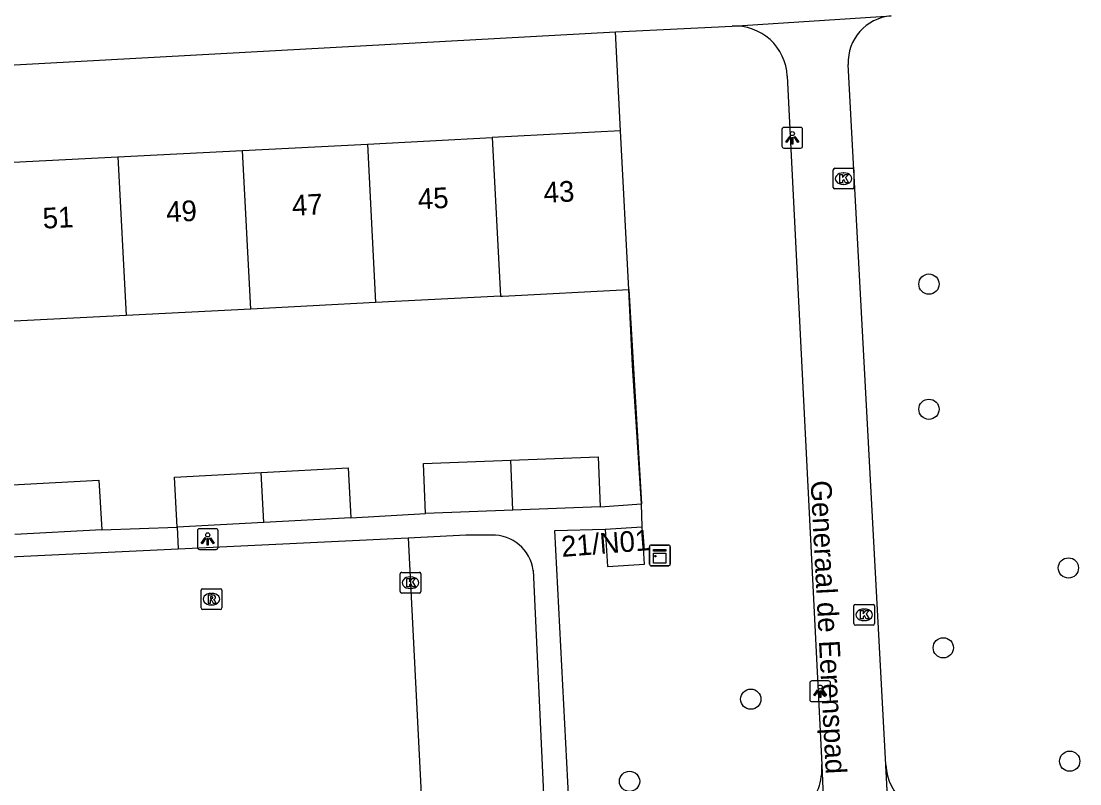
# Model space of a CAD drawing. Extents: x 161084 to 161928, y 385355 to 386522.
# Drawn here: x 161389.2 to 161440.3, y 385530.8 to 385567.6 of the extents above; entities that cross this region are included whole.
import ezdxf

# ---------------------------------------------------------------- set-up
doc = ezdxf.new("R2010")
doc.units = 0
for name, color, linetype in [('IMGEO_Boom', 7, 'Continuous'), ('IMGEO_Groenvoorziening', 7, 'Continuous'), ('IMGEO_Hek', 7, 'Continuous'), ('IMGEO_Kast', 7, 'Continuous'), ('IMGEO_Kolk', 7, 'Continuous'), ('IMGEO_Lichtpunt', 7, 'Continuous'), ('IMGEO_Openbare_ruimte_label', 7, 'Continuous'), ('IMGEO_Pand', 7, 'Continuous'), ('IMGEO_Pand_nummerreeks', 7, 'Continuous'), ('IMGEO_Rijbaan_lokaal_open', 7, 'Continuous'), ('IMGEO_Rioolput', 7, 'Continuous'), ('IMGEO_Voetpad_open', 7, 'Continuous')]:
    doc.layers.add(name, color=color, linetype=linetype)

msp = doc.modelspace()

# ---------------------------------------------------------------- linework, layer by layer
at = {"layer": 'IMGEO_Boom'}
for centre in [(161433.009, 385554.936), (161433.009, 385548.891), (161439.744, 385541.226), (161433.702, 385537.369), (161424.402, 385534.886), (161439.807, 385531.891), (161418.548, 385530.919)]:
    msp.add_circle(centre, 0.489, dxfattribs=at)
at = {"layer": 'IMGEO_Groenvoorziening'}
for points in [[(161418.115, 385562.333), (161417.869, 385567.12)], [(161419.118, 385544.317), (161418.697, 385551.01), (161418.509, 385554.67)]]:
    msp.add_lwpolyline(points, dxfattribs=at)
at = {"layer": 'IMGEO_Hek'}
for points in [[(161418.115, 385562.333), (161417.869, 385567.12)], [(161418.509, 385554.67), (161419.118, 385544.317)]]:
    msp.add_lwpolyline(points, dxfattribs=at)
at = {"layer": 'IMGEO_Kast'}
for p, q in [((161419.512, 385541.404), (161419.512, 385542.245)), ((161419.512, 385542.245), (161419.512, 385541.404)), ((161419.587, 385542.329), (161420.428, 385542.329)), ((161420.428, 385542.329), (161419.587, 385542.329)), ((161420.512, 385542.254), (161420.512, 385541.413)), ((161420.512, 385541.413), (161420.512, 385542.254)), ((161420.437, 385541.329), (161419.596, 385541.329)), ((161419.596, 385541.329), (161420.437, 385541.329))]:
    msp.add_line(p, q, dxfattribs=at)
for points in [[(161419.707, 385542.119), (161420.307, 385542.119), (161420.307, 385542.034), (161419.707, 385542.034), (161419.707, 385542.119)], [(161419.707, 385541.944), (161420.307, 385541.944), (161420.307, 385541.455), (161419.707, 385541.455), (161419.707, 385541.944)]]:
    msp.add_lwpolyline(points, dxfattribs=at)
msp.add_circle((161419.791, 385541.793), 0.0377, dxfattribs=at)
for centre, start, end in [((161419.59, 385542.251), 92.4484, 184.2845), ((161419.59, 385542.251), 92.4484, 184.2845), ((161420.434, 385542.251), 2.4484, 94.2845), ((161420.434, 385542.251), 2.4484, 94.2845), ((161419.59, 385541.407), 182.4484, 274.2845), ((161419.59, 385541.407), 182.4484, 274.2845), ((161420.434, 385541.407), 272.4484, 4.2845), ((161420.434, 385541.407), 272.4484, 4.2845)]:
    msp.add_arc(centre, 0.0779, start, end, dxfattribs=at)
at = {"layer": 'IMGEO_Kolk'}
for p, q in [((161428.385, 385559.606), (161428.385, 385560.458)), ((161428.46, 385560.532), (161429.312, 385560.532)), ((161429.386, 385560.458), (161429.386, 385559.606)), ((161428.873, 385560.312), (161428.898, 385560.312)), ((161429.312, 385559.532), (161428.46, 385559.532)), ((161428.896, 385559.752), (161428.871, 385559.752)), ((161407.468, 385540.088), (161407.468, 385540.94)), ((161407.543, 385541.014), (161408.395, 385541.014)), ((161408.469, 385540.94), (161408.469, 385540.088)), ((161407.956, 385540.794), (161407.981, 385540.794)), ((161408.395, 385540.014), (161407.543, 385540.014)), ((161407.979, 385540.234), (161407.954, 385540.234)), ((161429.381, 385538.537), (161429.381, 385539.389)), ((161429.456, 385539.463), (161430.308, 385539.463)), ((161430.382, 385539.389), (161430.382, 385538.537)), ((161429.869, 385539.243), (161429.894, 385539.243)), ((161430.308, 385538.463), (161429.456, 385538.463)), ((161429.892, 385538.683), (161429.867, 385538.683))]:
    msp.add_line(p, q, dxfattribs=at)
for points in [[(161428.385, 385559.606), (161428.385, 385560.458)], [(161428.46, 385560.532), (161429.312, 385560.532)], [(161429.386, 385560.458), (161429.386, 385559.606)], [(161428.706, 385560.232), (161428.829, 385560.232), (161428.829, 385560.081), (161428.959, 385560.232), (161429.123, 385560.232), (161428.977, 385560.081), (161429.13, 385559.832), (161428.978, 385559.832), (161428.893, 385559.996), (161428.829, 385559.929), (161428.829, 385559.832), (161428.706, 385559.832), (161428.706, 385560.232)], [(161429.312, 385559.532), (161428.46, 385559.532)], [(161407.468, 385540.088), (161407.468, 385540.94)], [(161407.543, 385541.014), (161408.395, 385541.014)], [(161408.469, 385540.94), (161408.469, 385540.088)], [(161407.789, 385540.714), (161407.912, 385540.714), (161407.912, 385540.563), (161408.042, 385540.714), (161408.206, 385540.714), (161408.06, 385540.563), (161408.213, 385540.314), (161408.061, 385540.314), (161407.976, 385540.478), (161407.912, 385540.411), (161407.912, 385540.314), (161407.789, 385540.314), (161407.789, 385540.714)], [(161408.395, 385540.014), (161407.543, 385540.014)], [(161429.381, 385538.537), (161429.381, 385539.389)], [(161429.456, 385539.463), (161430.308, 385539.463)], [(161430.382, 385539.389), (161430.382, 385538.537)], [(161429.702, 385539.163), (161429.825, 385539.163), (161429.825, 385539.012), (161429.955, 385539.163), (161430.119, 385539.163), (161429.973, 385539.012), (161430.126, 385538.763), (161429.974, 385538.763), (161429.889, 385538.927), (161429.825, 385538.86), (161429.825, 385538.763), (161429.702, 385538.763), (161429.702, 385539.163)], [(161430.308, 385538.463), (161429.456, 385538.463)]]:
    msp.add_lwpolyline(points, dxfattribs=at)
for centre, start, end in [((161428.462, 385560.456), 91.552, 178.448), ((161428.462, 385560.456), 91.552, 178.448), ((161429.31, 385560.456), 1.552, 88.448), ((161429.31, 385560.456), 1.552, 88.448), ((161428.462, 385559.608), 181.552, 268.448), ((161428.462, 385559.608), 181.552, 268.448), ((161429.31, 385559.608), 271.552, 358.448), ((161429.31, 385559.608), 271.552, 358.448), ((161407.545, 385540.938), 91.552, 178.448), ((161407.545, 385540.938), 91.552, 178.448), ((161408.393, 385540.938), 1.552, 88.448), ((161408.393, 385540.938), 1.552, 88.448), ((161407.545, 385540.09), 181.552, 268.448), ((161407.545, 385540.09), 181.552, 268.448), ((161408.393, 385540.09), 271.552, 358.448), ((161408.393, 385540.09), 271.552, 358.448), ((161429.458, 385539.387), 91.552, 178.448), ((161429.458, 385539.387), 91.552, 178.448), ((161430.306, 385539.387), 1.552, 88.448), ((161430.306, 385539.387), 1.552, 88.448), ((161429.458, 385538.539), 181.552, 268.448), ((161429.458, 385538.539), 181.552, 268.448), ((161430.306, 385538.539), 271.552, 358.448), ((161430.306, 385538.539), 271.552, 358.448)]:
    msp.add_arc(centre, 0.0765, start, end, dxfattribs=at)
for centre, major_axis, ratio, start_param, end_param in [((161428.872, 385560.032), (-0.387, 0.002), 0.722429, 4.712389, 7.853982), ((161428.897, 385560.032), (-0.39, 0.002), 0.717154, 1.570796, 4.712389), ((161407.955, 385540.514), (-0.387, 0.002), 0.722429, 4.712389, 7.853982), ((161407.98, 385540.514), (-0.39, 0.002), 0.717154, 1.570796, 4.712389), ((161429.868, 385538.963), (-0.387, 0.002), 0.722429, 4.712389, 7.853982), ((161429.893, 385538.963), (-0.39, 0.002), 0.717154, 1.570796, 4.712389)]:
    msp.add_ellipse(centre, major_axis=major_axis, ratio=ratio, start_param=start_param, end_param=end_param, dxfattribs=at)
at = {"layer": 'IMGEO_Lichtpunt'}
for p, q in [((161425.909, 385562.409), (161425.909, 385561.602)), ((161425.909, 385562.409), (161425.909, 385561.602)), ((161426.811, 385562.504), (161426.003, 385562.504)), ((161426.811, 385562.504), (161426.003, 385562.504)), ((161426.905, 385561.602), (161426.905, 385562.409)), ((161426.905, 385561.602), (161426.905, 385562.409)), ((161426.003, 385561.508), (161426.811, 385561.508)), ((161426.003, 385561.508), (161426.811, 385561.508)), ((161397.675, 385543.025), (161397.675, 385542.218)), ((161397.675, 385543.025), (161397.675, 385542.218)), ((161398.577, 385543.12), (161397.769, 385543.12)), ((161398.577, 385543.12), (161397.769, 385543.12)), ((161398.671, 385542.218), (161398.671, 385543.025)), ((161398.671, 385542.218), (161398.671, 385543.025)), ((161397.769, 385542.124), (161398.577, 385542.124)), ((161397.769, 385542.124), (161398.577, 385542.124)), ((161427.256, 385535.673), (161427.256, 385534.866)), ((161427.256, 385535.673), (161427.256, 385534.866)), ((161428.158, 385535.768), (161427.35, 385535.768)), ((161428.158, 385535.768), (161427.35, 385535.768)), ((161428.252, 385534.866), (161428.252, 385535.673)), ((161428.252, 385534.866), (161428.252, 385535.673)), ((161427.35, 385534.772), (161428.158, 385534.772)), ((161427.35, 385534.772), (161428.158, 385534.772))]:
    msp.add_line(p, q, dxfattribs=at)
for points in [[(161426.283, 385562.073), (161426.322, 385562.045), (161426.134, 385561.783), (161426.096, 385561.81), (161426.283, 385562.073)], [(161426.385, 385562.025), (161426.432, 385562.025), (161426.432, 385561.703), (161426.385, 385561.703), (161426.385, 385562.025)], [(161426.495, 385562.045), (161426.533, 385562.072), (161426.72, 385561.81), (161426.681, 385561.782), (161426.495, 385562.045)], [(161398.049, 385542.689), (161398.088, 385542.661), (161397.9, 385542.399), (161397.862, 385542.426), (161398.049, 385542.689)], [(161398.151, 385542.641), (161398.198, 385542.641), (161398.198, 385542.319), (161398.151, 385542.319), (161398.151, 385542.641)], [(161398.261, 385542.661), (161398.299, 385542.688), (161398.486, 385542.426), (161398.447, 385542.398), (161398.261, 385542.661)], [(161427.63, 385535.337), (161427.669, 385535.309), (161427.481, 385535.047), (161427.443, 385535.074), (161427.63, 385535.337)], [(161427.732, 385535.289), (161427.779, 385535.289), (161427.779, 385534.967), (161427.732, 385534.967), (161427.732, 385535.289)], [(161427.842, 385535.309), (161427.88, 385535.336), (161428.067, 385535.074), (161428.028, 385535.046), (161427.842, 385535.309)]]:
    msp.add_lwpolyline(points, dxfattribs=at)
for centre in [(161426.408, 385562.207), (161398.174, 385542.823), (161427.755, 385535.471)]:
    msp.add_circle(centre, 0.0994, dxfattribs=at)
for centre, start, end in [((161426.003, 385562.409), 90, 180), ((161426.003, 385562.409), 90, 180), ((161426.811, 385562.409), 0, 90), ((161426.811, 385562.409), 0, 90), ((161426.003, 385561.602), 180, 270), ((161426.003, 385561.602), 180, 270), ((161426.811, 385561.602), 270, 0), ((161426.811, 385561.602), 270, 360), ((161397.769, 385543.025), 90, 180), ((161397.769, 385543.025), 90, 180), ((161398.577, 385543.025), 0, 90), ((161398.577, 385543.025), 0, 90), ((161397.769, 385542.218), 180, 270), ((161397.769, 385542.218), 180, 270), ((161398.577, 385542.218), 270, 0), ((161398.577, 385542.218), 270, 360), ((161427.35, 385535.673), 90, 180), ((161427.35, 385535.673), 90, 180), ((161428.158, 385535.673), 0, 90), ((161428.158, 385535.673), 0, 90), ((161427.35, 385534.866), 180, 270), ((161427.35, 385534.866), 180, 270), ((161428.158, 385534.866), 270, 0), ((161428.158, 385534.866), 270, 360)]:
    msp.add_arc(centre, 0.0946, start, end, dxfattribs=at)
at = {"layer": 'IMGEO_Pand'}
for points in [[(161405.885, 385561.704), (161411.912, 385562.014)], [(161418.115, 385562.333), (161411.912, 385562.014)], [(161411.912, 385562.014), (161412.307, 385554.351)], [(161418.509, 385554.67), (161418.115, 385562.333)], [(161393.83, 385561.083), (161399.858, 385561.394)], [(161399.858, 385561.394), (161405.885, 385561.704)], [(161400.253, 385553.731), (161399.858, 385561.394)], [(161405.885, 385561.704), (161406.28, 385554.041)], [(161387.803, 385560.773), (161393.83, 385561.083)], [(161393.83, 385561.083), (161394.225, 385553.42)], [(161412.307, 385554.351), (161406.28, 385554.041)], [(161412.307, 385554.351), (161412.418, 385554.357), (161418.509, 385554.67)], [(161400.253, 385553.731), (161394.225, 385553.42)], [(161406.28, 385554.041), (161400.253, 385553.731)], [(161394.225, 385553.42), (161388.198, 385553.11)], [(161412.813, 385546.433), (161417.03, 385546.592), (161417.121, 385544.182)], [(161400.757, 385545.841), (161404.949, 385546.066), (161405.079, 385543.654)], [(161408.688, 385543.863), (161408.597, 385546.274), (161412.813, 385546.433)], [(161412.904, 385544.022), (161412.813, 385546.433)], [(161396.693, 385543.204), (161396.564, 385545.616), (161400.757, 385545.841)], [(161400.886, 385543.429), (161400.757, 385545.841)], [(161388.726, 385545.248), (161392.919, 385545.474), (161393.049, 385543.074)], [(161412.904, 385544.022), (161408.688, 385543.863)], [(161417.121, 385544.182), (161412.904, 385544.022)], [(161405.079, 385543.654), (161400.886, 385543.429)], [(161393.049, 385543.074), (161388.856, 385542.848)], [(161400.886, 385543.429), (161396.693, 385543.204)], [(161417.374, 385543.105), (161419.162, 385543.217)], [(161417.374, 385543.105), (161417.489, 385541.292), (161419.276, 385541.405), (161419.162, 385543.217)]]:
    msp.add_lwpolyline(points, dxfattribs=at)
at = {"layer": 'IMGEO_Rijbaan_lokaal_open'}
for points in [[(161396.75, 385542.155), (161407.857, 385542.687)], [(161407.857, 385542.687), (161408.615, 385527.761)], [(161387.919, 385541.732), (161396.75, 385542.155)]]:
    msp.add_lwpolyline(points, dxfattribs=at)
at = {"layer": 'IMGEO_Rioolput'}
for p, q in [((161397.851, 385539.293), (161397.851, 385540.145)), ((161397.926, 385540.219), (161398.778, 385540.219)), ((161398.339, 385539.999), (161398.364, 385539.999)), ((161398.852, 385540.145), (161398.852, 385539.293)), ((161398.362, 385539.439), (161398.337, 385539.439)), ((161398.778, 385539.219), (161397.926, 385539.219))]:
    msp.add_line(p, q, dxfattribs=at)
for points in [[(161397.851, 385539.293), (161397.851, 385540.145)], [(161397.926, 385540.219), (161398.778, 385540.219)], [(161398.44, 385539.917), (161398.188, 385539.919), (161398.188, 385539.519)], [(161398.852, 385540.145), (161398.852, 385539.293)], [(161398.188, 385539.519), (161398.312, 385539.519), (161398.312, 385539.681), (161398.323, 385539.681)], [(161398.366, 385539.838), (161398.312, 385539.838), (161398.312, 385539.757)], [(161398.312, 385539.757), (161398.364, 385539.757)], [(161398.37, 385539.652), (161398.441, 385539.519), (161398.581, 385539.519), (161398.516, 385539.645)], [(161398.778, 385539.219), (161397.926, 385539.219)]]:
    msp.add_lwpolyline(points, dxfattribs=at)
for centre, radius, start, end in [((161397.928, 385540.143), 0.0765, 91.552, 178.448), ((161397.928, 385540.143), 0.0765, 91.552, 178.448), ((161398.439, 385539.807), 0.109, 350.3612, 89.416), ((161398.776, 385540.143), 0.0765, 1.552, 88.448), ((161398.776, 385540.143), 0.0765, 1.552, 88.448), ((161398.322, 385539.628), 0.0533, 26.0293, 88.6989), ((161398.348, 385539.946), 0.19, 274.7715, 282.9687), ((161398.372, 385539.742), 0.0964, 77.0061, 93.1865), ((161398.386, 385539.799), 0.0378, 276.6634, 79.6772), ((161398.437, 385539.807), 0.112, 277.5842, 350.9817), ((161398.421, 385539.592), 0.108, 29.5134, 73.7905), ((161397.928, 385539.295), 0.0765, 181.552, 268.448), ((161397.928, 385539.295), 0.0765, 181.552, 268.448), ((161398.776, 385539.295), 0.0765, 271.552, 358.448), ((161398.776, 385539.295), 0.0765, 271.552, 358.448)]:
    msp.add_arc(centre, radius, start, end, dxfattribs=at)
for centre, major_axis, ratio, start_param, end_param in [((161398.338, 385539.719), (-0.387, 0.002), 0.722429, 4.712389, 7.853982), ((161398.363, 385539.719), (-0.39, 0.002), 0.717154, 1.570796, 4.712389)]:
    msp.add_ellipse(centre, major_axis=major_axis, ratio=ratio, start_param=start_param, end_param=end_param, dxfattribs=at)
at = {"layer": 'IMGEO_Voetpad_open'}
for points in [[(161423.5, 385567.403), (161431.179, 385567.888)], [(161375.334, 385564.785), (161417.869, 385567.12)], [(161417.869, 385567.12), (161423.5, 385567.403)], [(161430.93, 385531.715), (161429.114, 385565.543)], [(161426.161, 385564.988), (161427.837, 385531.732)], [(161417.121, 385544.182), (161419.118, 385544.317)], [(161419.162, 385543.217), (161419.118, 385544.317)], [(161405.079, 385543.654), (161408.688, 385543.863)], [(161393.049, 385543.074), (161396.693, 385543.204)], [(161396.693, 385543.204), (161396.75, 385542.155)], [(161424.995, 385528.578), (161415.708, 385528.098), (161414.936, 385543.029), (161417.374, 385543.105)], [(161407.857, 385542.687), (161410.646, 385542.824), (161411.888, 385542.818)], [(161413.899, 385541.111), (161414.395, 385530.296)], [(161428.183, 385523.793), (161428.188, 385523.829), (161427.843, 385531.686), (161427.837, 385531.732)], [(161431.344, 385523.866), (161431.337, 385523.914), (161430.929, 385531.68), (161430.93, 385531.715)]]:
    msp.add_lwpolyline(points, dxfattribs=at)
for centre, radius, start, end in [((161431.347, 385565.658), 2.236, 94.3152, 182.9507), ((161423.624, 385564.866), 2.54, 2.7466, 92.8026), ((161411.928, 385540.827), 1.991, 8.1936, 91.1551), ((161424.839, 385531.576), 3.002, 272.9736, 2.9837), ((161433.615, 385531.866), 2.689, 183.2168, 272.7548)]:
    msp.add_arc(centre, radius, start, end, dxfattribs=at)

# ---------------------------------------------------------------- texts
at = {"layer": 'IMGEO_Openbare_ruimte_label'}
msp.add_text('Generaal de Eerenspad', height=1, rotation=272.9797, dxfattribs=at).set_placement((161427.291, 385545.43))
at = {"layer": 'IMGEO_Pand_nummerreeks'}
for s, rotation, p in [('43', 2.945, (161414.419, 385558.858)), ('47', 2.9456, (161402.264, 385558.233)), ('45', 2.9456, (161408.342, 385558.546)), ('49', 2.9456, (161396.187, 385557.92)), ('51', 2.9456, (161390.223, 385557.614)), ('21/N01', 4.4327, (161415.284, 385541.756))]:
    msp.add_text(s, height=1, rotation=rotation, dxfattribs=at).set_placement(p)

doc.saveas('drawing.dxf')
